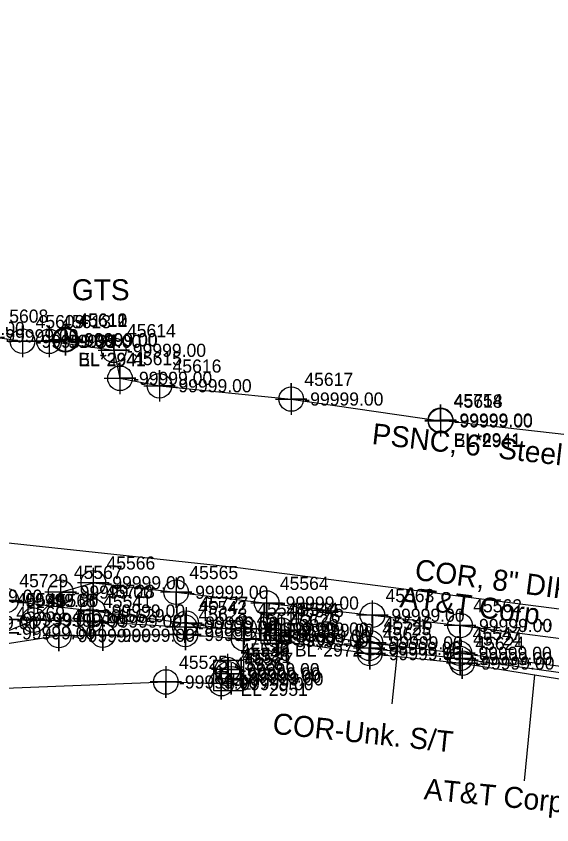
# Model space of a CAD drawing. Extents: x 2083698 to 2094313, y 743246 to 752873.
# Drawn here: x 2091579.7 to 2091681.6, y 751823.2 to 751977.2 of the extents above; entities that cross this region are included whole.
import ezdxf

# ---------------------------------------------------------------- set-up
doc = ezdxf.new("R2010")
doc.units = 0
for name, color, linetype in [('COGO Default Chain', 7, 'Continuous'), ('COGO Default Curve', 7, 'Continuous'), ('COGO Default Parcel', 7, 'Continuous'), ('COGO Default Point Number', 7, 'Continuous'), ('COGO Default Spiral', 7, 'Continuous'), ('Exist Other Culture Fence Line', 7, 'Continuous'), ('Exist Property Iron Pin Leader', 7, 'Continuous'), ('Exist Property Iron Pin Text', 7, 'Continuous'), ('Exist Property Line', 7, 'Continuous'), ('Exist Property Monument Leader', 7, 'Continuous'), ('Exist Property Monument Text', 7, 'Continuous'), ('Exist Right of Way Easement Line', 7, 'Continuous'), ('Exist Right of Way Line', 7, 'Continuous'), ('Exist Right of Way Line Leader', 7, 'Continuous'), ('Exist Right of Way Line Text', 7, 'Continuous'), ('Exist Utilities Gas UG Line SUE LOS B', 7, 'Continuous'), ('Exist Utilities Gas UG Line SUE LOS B Text', 7, 'Continuous'), ('Exist Utilities Other Located Object CELL', 7, 'Continuous'), ('Exist Utilities Other Located Object Text', 7, 'Continuous'), ('Exist Utilities Power UG Cable SUE LOS B', 7, 'Continuous'), ('Exist Utilities Telephone UG Conduit SUE LOS B', 7, 'Continuous'), ('Exist Utilities Telephone UG Conduit SUE LOS B Leader', 7, 'Continuous'), ('Exist Utilities Telephone UG Conduit SUE LOS B Text', 7, 'Continuous'), ('Exist Utilities Water UG Line SUE LOS B', 7, 'Continuous'), ('Exist Utilities Water UG Line SUE LOS C', 7, 'Continuous'), ('Exist Utilities Water UG Line SUE LOS C Text', 7, 'Continuous'), ('Old_Level_20', 7, 'Continuous'), ('Scratch_Level_0', 7, 'Continuous'), ('Scratch_Level_2', 7, 'Continuous'), ('Scratch_Level_3', 7, 'Continuous'), ('Scratch_Level_5', 7, 'Continuous')]:
    doc.layers.add(name, color=color, linetype=linetype)

msp = doc.modelspace()

# ---------------------------------------------------------------- linework, layer by layer
at = {"layer": 'COGO Default Curve'}
for points in [[(2091585.99, 751915.62), (2091591.99, 751915.62), (2091588.99, 751915.62), (2091588.99, 751918.62), (2091588.99, 751912.62)], [(2091577.86, 751915.31), (2091583.86, 751915.31), (2091580.86, 751915.31), (2091580.86, 751918.31), (2091580.86, 751912.31)], [(2091582.92, 751915.3), (2091588.92, 751915.3), (2091585.92, 751915.3), (2091585.92, 751918.3), (2091585.92, 751912.3)], [(2091586.03, 751915.57), (2091592.03, 751915.57), (2091589.03, 751915.57), (2091589.03, 751918.57), (2091589.03, 751912.57)], [(2091595.26, 751913.59), (2091601.26, 751913.59), (2091598.26, 751913.59), (2091598.26, 751916.59), (2091598.26, 751910.59)], [(2091596.43, 751908.26), (2091602.43, 751908.26), (2091599.43, 751908.26), (2091599.43, 751911.26), (2091599.43, 751905.26)], [(2091603.94, 751906.84), (2091609.94, 751906.84), (2091606.94, 751906.84), (2091606.94, 751909.84), (2091606.94, 751903.84)], [(2091629.03, 751904.31), (2091635.03, 751904.31), (2091632.03, 751904.31), (2091632.03, 751907.31), (2091632.03, 751901.31)], [(2091657.45, 751900.3), (2091663.45, 751900.3), (2091660.45, 751900.3), (2091660.45, 751903.3), (2091660.45, 751897.3)], [(2091657.48, 751900.15), (2091663.48, 751900.15), (2091660.48, 751900.15), (2091660.48, 751903.15), (2091660.48, 751897.15)]]:
    msp.add_lwpolyline(points, dxfattribs=at)
for centre in [(2091580.86, 751915.31), (2091585.92, 751915.3), (2091588.99, 751915.62), (2091589.03, 751915.57), (2091598.26, 751913.59), (2091599.43, 751908.26), (2091606.94, 751906.84), (2091632.03, 751904.31), (2091660.45, 751900.3), (2091660.48, 751900.15)]:
    msp.add_circle(centre, 2.34, dxfattribs=at)
at = {"layer": 'COGO Default Point Number'}
for points in [[(2091577.76, 751868.97), (2091577.76, 751862.97), (2091577.76, 751865.97), (2091580.76, 751865.97), (2091574.76, 751865.97)], [(2091594.26, 751866.95), (2091594.26, 751860.95), (2091594.26, 751863.95), (2091597.26, 751863.95), (2091591.26, 751863.95)], [(2091612.05, 751864.65), (2091612.05, 751858.65), (2091612.05, 751861.65), (2091615.05, 751861.65), (2091609.05, 751861.65)], [(2091629.6, 751862.21), (2091629.6, 751856.21), (2091629.6, 751859.21), (2091632.6, 751859.21), (2091626.6, 751859.21)], [(2091646.87, 751859.84), (2091646.87, 751853.84), (2091646.87, 751856.84), (2091649.87, 751856.84), (2091643.87, 751856.84)], [(2091664.17, 751857.88), (2091664.17, 751851.88), (2091664.17, 751854.88), (2091667.17, 751854.88), (2091661.17, 751854.88)]]:
    msp.add_lwpolyline(points, dxfattribs=at)
for centre in [(2091577.76, 751865.97), (2091594.26, 751863.95), (2091612.05, 751861.65), (2091629.6, 751859.21), (2091646.87, 751856.84), (2091664.17, 751854.88)]:
    msp.add_circle(centre, 2.34, dxfattribs=at)
at = {"layer": 'COGO Default Spiral'}
for p, q in [((2091629.21, 751860.51), (2091629.21, 751860.51)), ((2091620.2, 751851.52), (2091620.2, 751851.52))]:
    msp.add_line(p, q, dxfattribs=at)
for points in [[(2091626.26, 751857.79), (2091632.01, 751857.79), (2091632.01, 751863.54), (2091626.26, 751863.54), (2091626.26, 751857.79)], [(2091617.25, 751848.8), (2091623, 751848.8), (2091623, 751854.55), (2091617.25, 751854.55), (2091617.25, 751848.8)]]:
    msp.add_lwpolyline(points, dxfattribs=at)
at = {"layer": 'Exist Property Iron Pin Text'}
for points in [[(2091619.87, 751855.79), (2091619.87, 751849.79), (2091619.87, 751852.79), (2091622.87, 751852.79), (2091616.87, 751852.79)], [(2091620.03, 751854.97), (2091620.03, 751848.97), (2091620.03, 751851.97), (2091623.03, 751851.97), (2091617.03, 751851.97)], [(2091620.61, 751854.03), (2091620.61, 751848.03), (2091620.61, 751851.03), (2091623.61, 751851.03), (2091617.61, 751851.03)], [(2091608.17, 751853.43), (2091608.17, 751847.43), (2091608.17, 751850.43), (2091611.17, 751850.43), (2091605.17, 751850.43)], [(2091618.71, 751853.11), (2091618.71, 751847.11), (2091618.71, 751850.11), (2091621.71, 751850.11), (2091615.71, 751850.11)]]:
    msp.add_lwpolyline(points, dxfattribs=at)
for centre in [(2091619.87, 751852.79), (2091620.03, 751851.97), (2091608.17, 751850.43), (2091618.71, 751850.11), (2091620.61, 751851.03)]:
    msp.add_circle(centre, 2.34, dxfattribs=at)
at = {"layer": 'Exist Right of Way Line Text'}
for points in [[(2091594.32, 751872.15), (2091594.35, 751866.33), (2091594.34, 751869.33), (2091597.35, 751869.33), (2091591.35, 751869.33)], [(2091588.11, 751870.36), (2091588.14, 751864.55), (2091588.12, 751867.55), (2091591.14, 751867.55), (2091585.14, 751867.55)], [(2091610.1, 751870.34), (2091610.13, 751864.52), (2091610.11, 751867.52), (2091613.13, 751867.52), (2091607.13, 751867.52)], [(2091627.33, 751868.28), (2091627.36, 751862.47), (2091627.35, 751865.47), (2091630.36, 751865.47), (2091624.36, 751865.47)], [(2091577.2, 751865.16), (2091577.23, 751859.35), (2091577.22, 751862.35), (2091580.23, 751862.35), (2091574.23, 751862.35)], [(2091583, 751865.02), (2091583.03, 751859.2), (2091583.01, 751862.2), (2091586.03, 751862.2), (2091580.03, 751862.2)], [(2091593.67, 751864.83), (2091593.7, 751859.02), (2091593.69, 751862.02), (2091596.7, 751862.02), (2091590.7, 751862.02)], [(2091647.44, 751865.96), (2091647.48, 751860.14), (2091647.46, 751863.14), (2091650.48, 751863.14), (2091644.48, 751863.14)], [(2091611.77, 751863.69), (2091611.8, 751857.87), (2091611.78, 751860.87), (2091614.8, 751860.87), (2091608.8, 751860.87)], [(2091623.04, 751863.34), (2091623.07, 751857.53), (2091623.06, 751860.53), (2091626.07, 751860.53), (2091620.07, 751860.53)], [(2091664.14, 751864), (2091664.17, 751858.19), (2091664.15, 751861.19), (2091667.17, 751861.19), (2091661.17, 751861.19)], [(2091577.14, 751862.61), (2091577.17, 751856.79), (2091577.16, 751859.79), (2091580.17, 751859.79), (2091574.17, 751859.79)], [(2091587.76, 751862.08), (2091587.79, 751856.27), (2091587.77, 751859.27), (2091590.79, 751859.27), (2091584.79, 751859.27)], [(2091596.1, 751862.15), (2091596.14, 751856.33), (2091596.12, 751859.33), (2091599.14, 751859.33), (2091593.14, 751859.33)], [(2091611.86, 751862.3), (2091611.89, 751856.48), (2091611.87, 751859.48), (2091614.89, 751859.48), (2091608.89, 751859.48)], [(2091630.21, 751863.1), (2091630.24, 751857.28), (2091630.22, 751860.28), (2091633.24, 751860.28), (2091627.24, 751860.28)], [(2091622.94, 751861.48), (2091622.97, 751855.67), (2091622.95, 751858.67), (2091625.97, 751858.67), (2091619.97, 751858.67)], [(2091629.18, 751861.16), (2091629.22, 751855.34), (2091629.2, 751858.34), (2091632.22, 751858.34), (2091626.22, 751858.34)], [(2091647.11, 751860.69), (2091647.14, 751854.88), (2091647.13, 751857.88), (2091650.14, 751857.88), (2091644.14, 751857.88)], [(2091646.97, 751858.64), (2091647, 751852.83), (2091646.98, 751855.83), (2091650, 751855.83), (2091644, 751855.83)], [(2091664.04, 751858.71), (2091664.07, 751852.9), (2091664.05, 751855.9), (2091667.07, 751855.9), (2091661.07, 751855.9)], [(2091664.56, 751856.84), (2091664.59, 751851.03), (2091664.58, 751854.03), (2091667.59, 751854.03), (2091661.59, 751854.03)]]:
    msp.add_lwpolyline(points, dxfattribs=at)
for centre in [(2091594.35, 751869.33), (2091588.14, 751867.55), (2091610.13, 751867.52), (2091627.36, 751865.47), (2091647.48, 751863.14), (2091583.03, 751862.2), (2091593.7, 751862.02), (2091611.8, 751860.87), (2091664.17, 751861.19), (2091596.14, 751859.33), (2091611.89, 751859.48), (2091623.07, 751860.53), (2091630.24, 751860.28), (2091587.79, 751859.27), (2091622.97, 751858.67), (2091629.22, 751858.34), (2091647.14, 751857.88), (2091647, 751855.83), (2091664.07, 751855.9), (2091664.59, 751854.03)]:
    msp.add_circle(centre, 2.34, dxfattribs=at)
at = {"layer": 'Exist Utilities Gas UG Line SUE LOS B'}
for points in [[(2091245.02, 751977.22), (2091274, 751971.84), (2091286.99, 751969.08), (2091307.39, 751965.16), (2091329.46, 751960.53), (2091355, 751955.74), (2091375.53, 751951.2), (2091399.14, 751946.51), (2091427.81, 751941.16), (2091441.86, 751937.67), (2091455.2, 751934.76), (2091475.97, 751930.01), (2091493.61, 751927.44), (2091510.07, 751925.46), (2091545.85, 751920.35), (2091563.76, 751917.74), (2091573.98, 751916.35), (2091580.86, 751915.31), (2091589.03, 751915.57)], [(2091588.99, 751915.62), (2091585.92, 751915.3), (2091598.26, 751913.59), (2091599.43, 751908.26), (2091606.94, 751906.84), (2091632.03, 751904.31), (2091660.48, 751900.15)], [(2091660.45, 751900.3), (2091687.86, 751897.19), (2091712.77, 751894.19), (2091736.74, 751890.72), (2091763.67, 751888.33), (2091785.51, 751884.88), (2091806.99, 751882.11), (2091830.66, 751878.83), (2091832.29, 751882.67)]]:
    msp.add_lwpolyline(points, dxfattribs=at)
at = {"layer": 'Exist Utilities Other Located Object CELL'}
for radius in [2.18, 0.24]:
    msp.add_circle((2091589.05, 751915.56), radius, dxfattribs=at)
at = {"layer": 'Exist Utilities Power UG Cable SUE LOS B'}
msp.add_lwpolyline([(2091510.93, 751859.23), (2091511.59, 751858.71), (2091513.24, 751858.48), (2091516.15, 751857.72), (2091529.9, 751852.81), (2091539.58, 751850.79), (2091554.1, 751848.23), (2091561.37, 751848.6), (2091608.17, 751850.43), (2091618.71, 751850.11), (2091620.61, 751851.03), (2091620.03, 751851.97), (2091619.87, 751852.79)], dxfattribs=at)
at = {"layer": 'Exist Utilities Telephone UG Conduit SUE LOS B'}
for points in [[(2091547.65, 751855.78), (2091551.06, 751855.1), (2091555.75, 751854.73), (2091560.75, 751856.84), (2091577.17, 751859.79), (2091583.03, 751862.2), (2091588.14, 751867.55), (2091594.35, 751869.33), (2091610.13, 751867.52), (2091627.36, 751865.47), (2091647.48, 751863.14), (2091664.17, 751861.19), (2091711.42, 751855.12), (2091731.17, 751852.32), (2091742.65, 751851), (2091767.92, 751847.82), (2091794.73, 751844.87), (2091805.91, 751843.17), (2091814.57, 751834.46)], [(2091509.7, 751858.49), (2091512.86, 751856.74), (2091519.11, 751858.9), (2091530.21, 751860.16), (2091538.69, 751861.26), (2091548.34, 751861.92), (2091566.3, 751861.73), (2091577.23, 751862.35), (2091593.7, 751862.02), (2091611.8, 751860.87), (2091623.07, 751860.53)], [(2091630.24, 751860.28), (2091647.14, 751857.88), (2091664.07, 751855.9), (2091686.29, 751853.08), (2091709.53, 751850.39), (2091730.85, 751847.65), (2091749.7, 751845.07), (2091779.02, 751842.63), (2091806, 751837.73), (2091816.68, 751835.26)], [(2091548.29, 751856.99), (2091552.67, 751856.37), (2091560.3, 751855.02), (2091587.79, 751859.27), (2091596.14, 751859.33), (2091611.89, 751859.48), (2091622.97, 751858.67), (2091629.22, 751858.34), (2091647, 751855.83), (2091664.59, 751854.03), (2091686.26, 751850.51), (2091709.21, 751847.32), (2091731.59, 751845.06), (2091750.83, 751841.22), (2091790.39, 751831.4)]]:
    msp.add_lwpolyline(points, dxfattribs=at)
at = {"layer": 'Exist Utilities Telephone UG Conduit SUE LOS B Leader'}
for p, q in [((2091652.36, 751857.27), (2091651.21, 751846.25)), ((2091678.32, 751851.78), (2091676.36, 751831.63))]:
    msp.add_line(p, q, dxfattribs=at)
at = {"layer": 'Exist Utilities Water UG Line SUE LOS B'}
msp.add_lwpolyline([(2091462.05, 751877.22), (2091481.27, 751874.68), (2091497.75, 751872.6), (2091512.58, 751870.63), (2091531.64, 751868.83), (2091549.16, 751868.22), (2091567.08, 751866.77), (2091577.76, 751865.97), (2091594.26, 751863.95), (2091612.05, 751861.65), (2091629.6, 751859.21), (2091646.87, 751856.84), (2091664.17, 751854.88), (2091684.7, 751852.07)], dxfattribs=at)
at = {"layer": 'Exist Utilities Water UG Line SUE LOS C'}
msp.add_lwpolyline([(2091256.18, 751934.25), (2091311.08, 751917.3), (2091411.06, 751894.92), (2091621.86, 751872.2), (2091766.92, 751853.55)], dxfattribs=at)

# ---------------------------------------------------------------- texts
at = {"layer": 'COGO Default Chain'}
for p in [(2091566.26, 751916.49), (2091576.48, 751915.1), (2091583.36, 751914.06), (2091588.42, 751914.05), (2091591.49, 751914.37), (2091591.53, 751914.32), (2091600.76, 751912.34), (2091601.93, 751907.01), (2091609.44, 751905.59), (2091634.53, 751903.06), (2091662.95, 751899.05), (2091662.98, 751898.9)]:
    msp.add_text('-99999.00', height=2.5, dxfattribs=at).set_placement(p)
at = {"layer": 'COGO Default Parcel'}
for s, p in [('45611', (2091591.55, 751918.06)), ('45530', (2091622.38, 751855.28))]:
    msp.add_text(s, height=2.5, dxfattribs=at).set_placement(p)
at = {"layer": 'COGO Default Spiral'}
for p in [(2091627.05, 751860.04), (2091629.61, 751858.52), (2091618.04, 751851.05), (2091620.61, 751849.53)]:
    msp.add_text('H', height=2.5, dxfattribs=at).set_placement(p)
at = {"layer": 'Exist Other Culture Fence Line'}
for p in [(2091631.71, 751859.26), (2091622.7, 751850.27)]:
    msp.add_text('-99999.00', height=2.5, dxfattribs=at).set_placement(p)
at = {"layer": 'Exist Property Iron Pin Leader'}
for s, p in [('45529', (2091622.37, 751855.29)), ('45528', (2091622.53, 751854.47)), ('45527', (2091623.11, 751853.53)), ('45525', (2091610.67, 751852.93)), ('45526', (2091621.21, 751852.61))]:
    msp.add_text(s, height=2.5, dxfattribs=at).set_placement(p)
at = {"layer": 'Exist Property Line'}
for p in [(2091569.58, 751865.52), (2091580.26, 751864.72), (2091596.76, 751862.7), (2091614.55, 751860.4), (2091632.1, 751857.96), (2091649.37, 751855.59), (2091666.67, 751853.63)]:
    msp.add_text('-99999.00', height=2.5, dxfattribs=at).set_placement(p)
at = {"layer": 'Exist Property Monument Leader'}
msp.add_text('EL*2951', height=2.5, dxfattribs=at).set_placement((2091622.37, 751847.79))
at = {"layer": 'Exist Property Monument Text'}
for p in [(2091622.37, 751851.54), (2091622.53, 751850.72), (2091610.67, 751849.18), (2091621.21, 751848.86), (2091623.11, 751849.78)]:
    msp.add_text('-99999.00', height=2.5, dxfattribs=at).set_placement(p)
at = {"layer": 'Exist Right of Way Easement Line'}
for s, p in [('BL*2941', (2091591.49, 751910.62)), ('EL*2941', (2091591.53, 751910.57)), ('BL*2941', (2091662.95, 751895.3)), ('EL*2941', (2091662.98, 751895.15))]:
    msp.add_text(s, height=2.5, dxfattribs=at).set_placement(p)
at = {"layer": 'Exist Right of Way Line'}
for s, p in [('45729', (2091580.26, 751868.47)), ('45728', (2091596.76, 751866.45)), ('45727', (2091614.55, 751864.15)), ('45726', (2091632.1, 751861.71)), ('45725', (2091649.37, 751859.34)), ('45724', (2091666.67, 751857.38))]:
    msp.add_text(s, height=2.5, dxfattribs=at).set_placement(p)
at = {"layer": 'Exist Right of Way Line Leader'}
for s, p in [('45566', (2091596.85, 751871.83)), ('45567', (2091590.64, 751870.05)), ('45565', (2091612.63, 751870.02)), ('45564', (2091629.86, 751867.97)), ('45563', (2091649.98, 751865.64)), ('45540', (2091579.73, 751864.85)), ('45568', (2091585.53, 751864.7)), ('45541', (2091596.2, 751864.52)), ('45569', (2091579.67, 751862.29)), ('45542', (2091614.3, 751863.37)), ('45543', (2091625.57, 751863.03)), ('45545', (2091632.74, 751862.78)), ('45562', (2091666.67, 751863.69)), ('45630', (2091590.29, 751861.77)), ('45629', (2091598.64, 751861.83)), ('45628', (2091614.39, 751861.98)), ('45627', (2091625.47, 751861.17)), ('45626', (2091631.72, 751860.84)), ('45546', (2091649.64, 751860.38)), ('45625', (2091649.5, 751858.33)), ('45547', (2091666.57, 751858.4)), ('45624', (2091667.09, 751856.53))]:
    msp.add_text(s, height=2.5, dxfattribs=at).set_placement(p)
at = {"layer": 'Exist Utilities Gas UG Line SUE LOS B Text'}
msp.add_text('PSNC, 6" Steel', height=4, rotation=353.5222, dxfattribs=at).set_placement((2091647.27, 751895.76))
at = {"layer": 'Exist Utilities Other Located Object Text'}
msp.add_text('GTS', height=4, dxfattribs=at).set_placement((2091590.26, 751923.12))
at = {"layer": 'Exist Utilities Telephone UG Conduit SUE LOS B Text'}
for s, rotation, p in [('AT&T Corp., Unk. S/T', 352.6846, (2091652.57, 751864.69)), ('COR-Unk. S/T', 354.0501, (2091628.35, 751840.59)), ('AT&T Corp., Unk. S/T', 354.4518, (2091657.19, 751828.12))]:
    msp.add_text(s, height=4, rotation=rotation, dxfattribs=at).set_placement(p)
at = {"layer": 'Exist Utilities Water UG Line SUE LOS C Text'}
msp.add_text('COR, 8" DIP', height=4, rotation=352.6736, dxfattribs=at).set_placement((2091655.41, 751869.9))
at = {"layer": 'Old_Level_20'}
for s, p in [('45608', (2091576.48, 751918.85)), ('45609', (2091583.36, 751917.81)), ('45613', (2091588.42, 751917.8)), ('45612', (2091591.49, 751918.12)), ('45610', (2091591.53, 751918.07)), ('45614', (2091600.76, 751916.09)), ('45615', (2091601.93, 751910.76)), ('45616', (2091609.44, 751909.34)), ('45617', (2091634.53, 751906.81)), ('45754', (2091662.95, 751902.8)), ('45618', (2091662.98, 751902.65))]:
    msp.add_text(s, height=2.5, dxfattribs=at).set_placement(p)
at = {"layer": 'Scratch_Level_0'}
for p in [(2091591.55, 751914.31), (2091622.38, 751851.53)]:
    msp.add_text('-99999.00', height=2.5, dxfattribs=at).set_placement(p)
at = {"layer": 'Scratch_Level_2'}
for p in [(2091596.85, 751868.08), (2091590.64, 751866.3), (2091612.63, 751866.27), (2091629.86, 751864.22), (2091579.73, 751861.1), (2091585.53, 751860.95), (2091596.2, 751860.77), (2091649.98, 751861.89), (2091568.8, 751860.48), (2091614.3, 751859.62), (2091625.57, 751859.28), (2091666.67, 751859.94), (2091579.67, 751858.54), (2091590.29, 751858.02), (2091598.64, 751858.08), (2091614.39, 751858.23), (2091632.74, 751859.03), (2091625.47, 751857.42), (2091631.72, 751857.09), (2091649.64, 751856.63), (2091649.5, 751854.58), (2091666.57, 751854.65), (2091667.09, 751852.78)]:
    msp.add_text('-99999.00', height=2.5, dxfattribs=at).set_placement(p)
at = {"layer": 'Scratch_Level_3'}
msp.add_text('BL*2972', height=2.5, dxfattribs=at).set_placement((2091632.74, 751855.28))
at = {"layer": 'Scratch_Level_5'}
for s, p in [('45544', (2091631.71, 751863.01)), ('45531', (2091622.7, 751854.02))]:
    msp.add_text(s, height=2.5, dxfattribs=at).set_placement(p)

doc.saveas('drawing.dxf')
